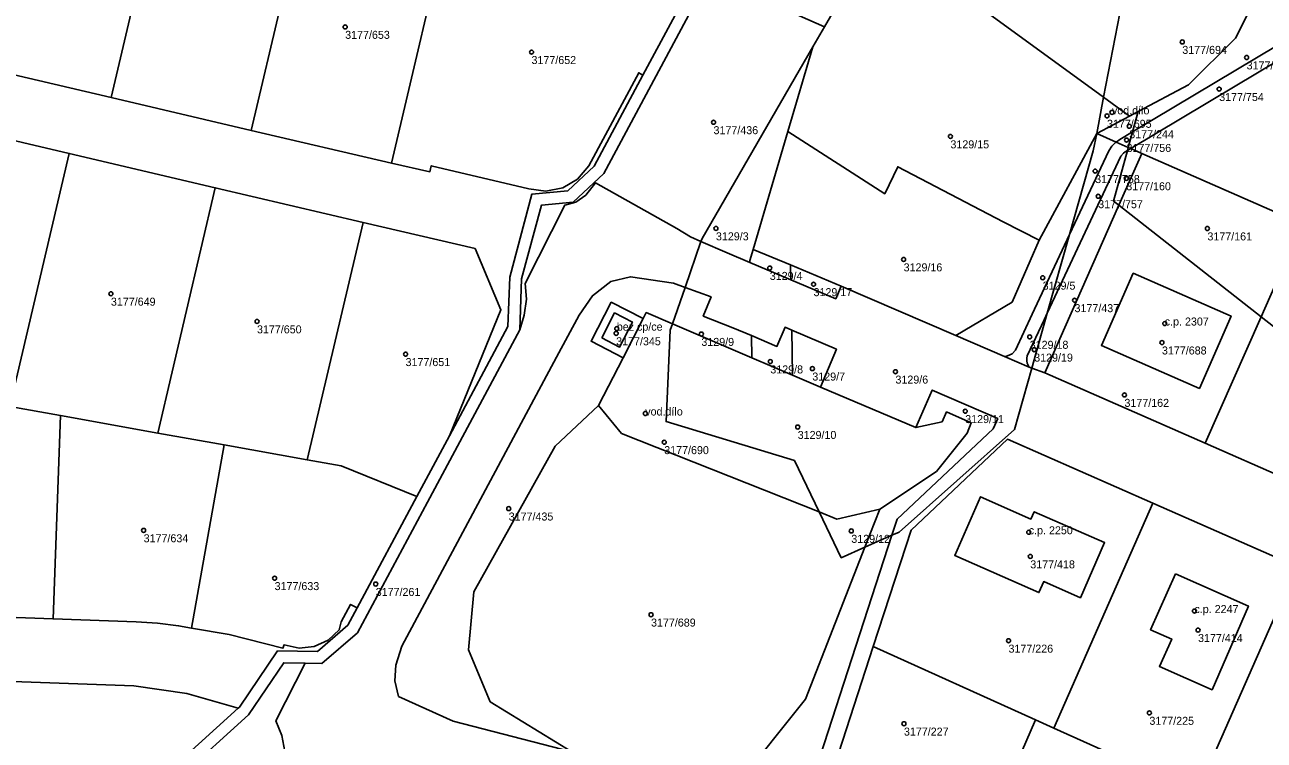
# Model space of a CAD drawing. Extents: x -878211 to -870363, y -1058464 to -1052522.
# Drawn here: x -874398.3 to -874243.4, y -1056939.4 to -1056850 of the extents above; entities that cross this region are included whole.
import ezdxf

# ---------------------------------------------------------------- set-up
doc = ezdxf.new("R2010")
doc.units = 0
for name, color, linetype in [('Definiční body', 7, 'Continuous'), ('Polygon budovy', 7, 'Continuous'), ('Polygon parcely', 7, 'Continuous')]:
    doc.layers.add(name, color=color, linetype=linetype)

msp = doc.modelspace()

# ---------------------------------------------------------------- linework, layer by layer
at = {"layer": 'Definiční body'}
for centre in [(-874358.22, -1056850.23994), (-874253.59, -1056852.11994), (-874334.93, -1056853.38994), (-874245.55, -1056854.05994), (-874248.98, -1056858.00994), (-874263, -1056861.35994), (-874262.38, -1056860.91994), (-874312.18, -1056862.15994), (-874260.22, -1056862.65994), (-874282.57, -1056863.92994), (-874260.56, -1056864.37994), (-874264.48, -1056868.26994), (-874260.59, -1056869.16994), (-874264.1, -1056871.40994), (-874311.88, -1056875.42994), (-874250.45, -1056875.43994), (-874305.15, -1056880.37994), (-874288.42, -1056879.30994), (-874271.04, -1056881.59994), (-874299.68, -1056882.40994), (-874387.5, -1056883.59994), (-874267.06, -1056884.40994), (-874369.24, -1056887.05994), (-874324.27, -1056887.95994), (-874255.78, -1056887.31994), (-874324.35, -1056888.54994), (-874313.7, -1056888.62994), (-874272.66, -1056888.98994), (-874256.13, -1056889.69994), (-874350.67, -1056891.14994), (-874272.1, -1056890.58994), (-874305.08, -1056892.06994), (-874299.83, -1056892.95994), (-874289.44, -1056893.33994), (-874260.82, -1056896.24994), (-874320.71, -1056898.56994), (-874280.72, -1056898.27994), (-874301.66, -1056900.25994), (-874318.34, -1056902.15994), (-874337.78, -1056910.45994), (-874383.41, -1056913.17994), (-874294.96, -1056913.24994), (-874272.78, -1056913.41994), (-874272.59, -1056916.43994), (-874367.04, -1056919.15994), (-874354.4, -1056919.88994), (-874319.99, -1056923.71994), (-874252.07, -1056923.26994), (-874251.62, -1056925.64994), (-874275.31, -1056926.97994), (-874257.7, -1056935.99994), (-874288.38, -1056937.34994)]:
    msp.add_circle(centre, 0.25, dxfattribs=at)
at = {"layer": 'Polygon budovy'}
for points in [[(-874259.71, -1056881.03), (-874263.7, -1056890.05), (-874251.44, -1056895.43), (-874247.49, -1056886.39)], [(-874326.14, -1056889.11), (-874323.92, -1056890.26), (-874322.31, -1056887.14), (-874324.54, -1056886)], [(-874278.83, -1056908.98), (-874282.04, -1056916.33), (-874271.5, -1056920.96), (-874270.9, -1056919.58), (-874266.32, -1056921.6), (-874263.3, -1056914.7), (-874272.1, -1056910.85), (-874272.51, -1056911.76)], [(-874254.43, -1056918.62), (-874257.56, -1056925.6), (-874254.91, -1056926.78), (-874256.44, -1056930.2), (-874249.87, -1056933.1), (-874245.32, -1056922.65)]]:
    msp.add_lwpolyline(points, close=True, dxfattribs=at)
at = {"layer": 'Polygon parcely'}
for points in [[(-874277.8, -1056848.56), (-874263.42, -1056859.02), (-874260.25, -1056842.49), (-874258.05, -1056835.57), (-874278.18, -1056819.04), (-874284.03, -1056829.56), (-874291.68, -1056840.36), (-874280.13, -1056846.78)], [(-874399.06, -1056820.89), (-874406.94, -1056854.5), (-874387.47, -1056859.06), (-874379.69, -1056825.88), (-874388.84, -1056823.52)], [(-874362.24, -1056830.32), (-874371.4, -1056828.01), (-874379.69, -1056825.88), (-874387.47, -1056859.06), (-874369.95, -1056863.17)], [(-874344.81, -1056834.81), (-874351.27, -1056833.19), (-874362.24, -1056830.32), (-874369.95, -1056863.17), (-874352.42, -1056867.28)], [(-874331.1, -1056838.38), (-874344.81, -1056834.81), (-874352.42, -1056867.28), (-874347.63, -1056868.34), (-874347.46, -1056867.6), (-874335.28, -1056870.46), (-874333.15, -1056870.76), (-874331.03, -1056870.34), (-874329.17, -1056869.26), (-874327.77, -1056867.62), (-874321.52, -1056855.97), (-874321, -1056856.25), (-874313.81, -1056842.83)], [(-874246.96, -1056851.65), (-874244.49, -1056846.71), (-874258.05, -1056835.57), (-874260.25, -1056842.49), (-874263.42, -1056859.02), (-874260.17, -1056861.38), (-874259.1, -1056860.81), (-874252.81, -1056857.48)], [(-874275.99, -1056874.59), (-874271.46, -1056876.89), (-874264.29, -1056863.56), (-874263.42, -1056859.02), (-874277.8, -1056848.56), (-874280.13, -1056846.78), (-874291.68, -1056840.36), (-874296.77, -1056847.54), (-874297.57, -1056848.92), (-874298.32, -1056850.23), (-874299.77, -1056852.73), (-874302.89, -1056863.3), (-874290.78, -1056871.09), (-874289.16, -1056867.72)], [(-874299.77, -1056852.73), (-874298.32, -1056850.23), (-874304.54, -1056847.49), (-874313.08, -1056844.65), (-874325.9, -1056868.56), (-874329.74, -1056872.15), (-874333.7, -1056872.54), (-874336.17, -1056881.74), (-874336.38, -1056888.11), (-874335.86, -1056886.26), (-874335.54, -1056884.28), (-874335.73, -1056882.32), (-874330.78, -1056872.53), (-874329.39, -1056872.14), (-874328.12, -1056871.27), (-874326.94, -1056869.74), (-874316.75, -1056875.42), (-874315.05, -1056876.49), (-874313.75, -1056877.06), (-874313.62, -1056876.68)], [(-874259.1, -1056860.81), (-874259.81, -1056863.37), (-874239.16, -1056851.02), (-874244.49, -1056846.71), (-874246.96, -1056851.65), (-874252.81, -1056857.48)], [(-874239.16, -1056851.02), (-874259.81, -1056863.37), (-874260.34, -1056865.3), (-874260.44, -1056865.68), (-874260.04, -1056865.43), (-874237.79, -1056852.13)], [(-874258.65, -1056866.05), (-874238.61, -1056874.87), (-874218.56, -1056883.68), (-874198.51, -1056892.5), (-874178.47, -1056901.32), (-874158.42, -1056910.14), (-874138.38, -1056918.96), (-874136.75, -1056919.68), (-874156.66, -1056907.49), (-874167.58, -1056900.75), (-874190.16, -1056887.02), (-874223.99, -1056863.27), (-874237.79, -1056852.13), (-874260.04, -1056865.43)], [(-874307.24, -1056878.05), (-874302.89, -1056863.3), (-874299.77, -1056852.73), (-874313.62, -1056876.68), (-874313.75, -1056877.06), (-874310.48, -1056878.5), (-874307.64, -1056879.7), (-874307.65, -1056879.44)], [(-874264.29, -1056863.56), (-874260.17, -1056861.38), (-874263.42, -1056859.02)], [(-874261.85, -1056864.63), (-874261.4, -1056864.32), (-874259.81, -1056863.37), (-874259.1, -1056860.81), (-874260.17, -1056861.38), (-874264.29, -1056863.56)], [(-874392.71, -1056866.05), (-874410.96, -1056861.77), (-874418.61, -1056894.37), (-874412.2, -1056895.52), (-874400.13, -1056897.69)], [(-874296.21, -1056882.65), (-874281.91, -1056888.81), (-874274.84, -1056884.63), (-874271.46, -1056876.89), (-874275.99, -1056874.59), (-874289.16, -1056867.72), (-874290.78, -1056871.09), (-874302.89, -1056863.3), (-874307.24, -1056878.05), (-874302.57, -1056880)], [(-874274.87, -1056891.11), (-874274.45, -1056890.67), (-874272.35, -1056886.15), (-874267.67, -1056876.18), (-874264.71, -1056865.73), (-874264.29, -1056863.56), (-874271.46, -1056876.89), (-874274.84, -1056884.63), (-874281.91, -1056888.81), (-874275.82, -1056891.43), (-874275.42, -1056891.37)], [(-874260.34, -1056865.3), (-874261.85, -1056864.63), (-874261.95, -1056864.7), (-874262.4, -1056865.16), (-874262.76, -1056865.71), (-874267.67, -1056876.18), (-874270.46, -1056886.01), (-874261.27, -1056866.4), (-874260.95, -1056866.02), (-874260.75, -1056865.86), (-874260.44, -1056865.68)], [(-874264.29, -1056863.56), (-874264.71, -1056865.73), (-874267.67, -1056876.18), (-874262.76, -1056865.71), (-874262.4, -1056865.16), (-874261.95, -1056864.7), (-874261.85, -1056864.63)], [(-874260.34, -1056865.3), (-874259.81, -1056863.37), (-874261.4, -1056864.32), (-874261.85, -1056864.63)], [(-874381.65, -1056901.01), (-874374.45, -1056870.34), (-874392.71, -1056866.05), (-874400.13, -1056897.69), (-874393.81, -1056898.83)], [(-874262.19, -1056872.02), (-874260.44, -1056865.68), (-874260.75, -1056865.86), (-874260.95, -1056866.02), (-874261.27, -1056866.4), (-874270.46, -1056886.01), (-874272.41, -1056892.9), (-874270.76, -1056893.47), (-874261.52, -1056872.54)], [(-874260.44, -1056865.68), (-874262.19, -1056872.02), (-874261.52, -1056872.54), (-874258.65, -1056866.05), (-874260.04, -1056865.43)], [(-874261.52, -1056872.54), (-874243.74, -1056886.5), (-874238.61, -1056874.87), (-874258.65, -1056866.05)], [(-874362.95, -1056904.37), (-874355.98, -1056874.67), (-874374.45, -1056870.34), (-874381.65, -1056901.01), (-874373.34, -1056902.5)], [(-874243.74, -1056886.5), (-874261.52, -1056872.54), (-874270.76, -1056893.47), (-874250.71, -1056902.29)], [(-874349.27, -1056908.96), (-874345.19, -1056901.36), (-874338.76, -1056885.59), (-874341.99, -1056877.95), (-874355.98, -1056874.67), (-874362.95, -1056904.37), (-874358.7, -1056905.13)], [(-874225.92, -1056900.36), (-874218.56, -1056883.68), (-874238.61, -1056874.87), (-874243.74, -1056886.5), (-874227.17, -1056899.5)], [(-874272.73, -1056892.76), (-874275.82, -1056891.43), (-874281.91, -1056888.81), (-874296.21, -1056882.65), (-874296.91, -1056884.22), (-874302.53, -1056881.85), (-874307.64, -1056879.7), (-874310.48, -1056878.5), (-874313.75, -1056877.06), (-874315.74, -1056882.81), (-874312.49, -1056883.99), (-874313.47, -1056886.4), (-874309.75, -1056887.86), (-874307.45, -1056888.83), (-874304.26, -1056890.19), (-874303.23, -1056887.78), (-874302.41, -1056888.13), (-874296.82, -1056890.54), (-874298.79, -1056895.26), (-874286.89, -1056900.32), (-874284.85, -1056895.64), (-874276.66, -1056899.21), (-874277.21, -1056900.48), (-874289.23, -1056911.78), (-874289.89, -1056913.8), (-874288.98, -1056913.4), (-874274.58, -1056900.55), (-874272.41, -1056892.9)], [(-874267.67, -1056876.18), (-874272.35, -1056886.15), (-874274.45, -1056890.67), (-874274.87, -1056891.11), (-874275.42, -1056891.37), (-874275.82, -1056891.43), (-874272.73, -1056892.76), (-874272.96, -1056892.29), (-874273.03, -1056892), (-874273.04, -1056891.67), (-874272.97, -1056891.37), (-874270.85, -1056886.85), (-874270.46, -1056886.01)], [(-874302.57, -1056880), (-874307.24, -1056878.05), (-874307.65, -1056879.44), (-874307.64, -1056879.7), (-874302.53, -1056881.85)], [(-874302.57, -1056880), (-874302.53, -1056881.85), (-874296.91, -1056884.22), (-874296.21, -1056882.65)], [(-874324.96, -1056884.65), (-874320.96, -1056886.71), (-874320.59, -1056885.96), (-874317.31, -1056887.36), (-874315.74, -1056882.81), (-874317.2, -1056882.28), (-874322.56, -1056881.47), (-874325, -1056882.05), (-874327.32, -1056883.85), (-874328.98, -1056886.28), (-874331.81, -1056891.54), (-874351.14, -1056927.66), (-874351.9, -1056930.02), (-874352, -1056931.99), (-874351.54, -1056933.93), (-874344.73, -1056937.02), (-874329.9, -1056940.87), (-874340.09, -1056934.61), (-874342.8, -1056928.11), (-874342.12, -1056920.85), (-874331.98, -1056902.66), (-874326.54, -1056897.55), (-874323.49, -1056891.62), (-874327.49, -1056889.54)], [(-874263.7, -1056890.05), (-874259.71, -1056881.03), (-874247.49, -1056886.39), (-874251.44, -1056895.43)], [(-874263.7, -1056890.05), (-874251.44, -1056895.43), (-874247.49, -1056886.39), (-874259.71, -1056881.03)], [(-874307.45, -1056888.83), (-874309.75, -1056887.86), (-874313.47, -1056886.4), (-874312.49, -1056883.99), (-874315.74, -1056882.81), (-874317.31, -1056887.36), (-874307.39, -1056891.59)], [(-874320.96, -1056886.71), (-874324.96, -1056884.65), (-874327.49, -1056889.54), (-874323.49, -1056891.62)], [(-874323.49, -1056891.62), (-874326.54, -1056897.55), (-874323.68, -1056901.06), (-874298.98, -1056910.87), (-874302.08, -1056904.43), (-874318.12, -1056899.59), (-874317.59, -1056888.17), (-874317.31, -1056887.36), (-874320.59, -1056885.96), (-874320.96, -1056886.71)], [(-874272.73, -1056892.76), (-874272.41, -1056892.9), (-874270.46, -1056886.01), (-874270.85, -1056886.85), (-874272.97, -1056891.37), (-874273.04, -1056891.67), (-874273.03, -1056892), (-874272.96, -1056892.29)], [(-874318.12, -1056899.59), (-874302.08, -1056904.43), (-874298.98, -1056910.87), (-874296.75, -1056911.76), (-874291.4, -1056910.54), (-874284.3, -1056905.81), (-874280.47, -1056901.04), (-874279.96, -1056899.73), (-874283.06, -1056898.37), (-874283.62, -1056899.61), (-874286.89, -1056900.32), (-874298.79, -1056895.26), (-874302.3, -1056893.76), (-874307.39, -1056891.59), (-874317.31, -1056887.36), (-874317.59, -1056888.17)], [(-874307.39, -1056891.59), (-874302.3, -1056893.76), (-874302.41, -1056888.13), (-874303.23, -1056887.78), (-874304.26, -1056890.19), (-874307.45, -1056888.83)], [(-874230.67, -1056911.11), (-874225.92, -1056900.36), (-874227.17, -1056899.5), (-874243.74, -1056886.5), (-874250.71, -1056902.29)], [(-874302.3, -1056893.76), (-874298.79, -1056895.26), (-874296.82, -1056890.54), (-874302.41, -1056888.13)], [(-874400.13, -1056897.69), (-874412.2, -1056895.52), (-874413.21, -1056923.58), (-874394.72, -1056924.25), (-874393.81, -1056898.83)], [(-874291.4, -1056910.54), (-874293.26, -1056915.3), (-874289.89, -1056913.8), (-874289.23, -1056911.78), (-874277.21, -1056900.48), (-874276.66, -1056899.21), (-874284.85, -1056895.64), (-874286.89, -1056900.32), (-874283.62, -1056899.61), (-874283.06, -1056898.37), (-874279.96, -1056899.73), (-874280.47, -1056901.04), (-874284.3, -1056905.81)], [(-874323.68, -1056901.06), (-874326.54, -1056897.55), (-874331.98, -1056902.66), (-874342.12, -1056920.85), (-874342.8, -1056928.11), (-874340.09, -1056934.61), (-874329.9, -1056940.87), (-874318.93, -1056946), (-874314, -1056946.27), (-874309.3, -1056945.06), (-874300.68, -1056934.27), (-874293.26, -1056915.3), (-874296.22, -1056916.61), (-874298.98, -1056910.87)], [(-874381.65, -1056901.01), (-874393.81, -1056898.83), (-874394.72, -1056924.25), (-874384.33, -1056924.62), (-874381.68, -1056924.8), (-874379.04, -1056925.11), (-874377.41, -1056925.39), (-874373.34, -1056902.5)], [(-874271.94, -1056936.86), (-874269.65, -1056937.89), (-874257.28, -1056909.78), (-874275.44, -1056901.79), (-874287.47, -1056913.16), (-874292.24, -1056927.69)], [(-874358.7, -1056905.13), (-874362.95, -1056904.37), (-874373.34, -1056902.5), (-874377.41, -1056925.39), (-874372.74, -1056926.2), (-874366.01, -1056927.91), (-874365.85, -1056927.48), (-874363.99, -1056927.89), (-874362.09, -1056927.71), (-874360.35, -1056926.92), (-874358.96, -1056925.63), (-874358.72, -1056924.63), (-874357.55, -1056922.43), (-874356.73, -1056922.87), (-874349.27, -1056908.96)], [(-874263.3, -1056914.7), (-874272.1, -1056910.85), (-874272.51, -1056911.76), (-874278.83, -1056908.98), (-874282.04, -1056916.33), (-874271.5, -1056920.96), (-874270.9, -1056919.58), (-874266.32, -1056921.6)], [(-874263.3, -1056914.7), (-874266.32, -1056921.6), (-874270.9, -1056919.58), (-874271.5, -1056920.96), (-874282.04, -1056916.33), (-874278.83, -1056908.98), (-874272.51, -1056911.76), (-874272.1, -1056910.85)], [(-874293.26, -1056915.3), (-874291.4, -1056910.54), (-874296.75, -1056911.76), (-874298.98, -1056910.87), (-874296.22, -1056916.61)], [(-874254.36, -1056944.8), (-874251.74, -1056945.99), (-874239.29, -1056917.7), (-874257.28, -1056909.78), (-874269.65, -1056937.89)], [(-874303.34, -1056955.27), (-874289.89, -1056913.8), (-874293.26, -1056915.3), (-874300.68, -1056934.27), (-874309.3, -1056945.06), (-874314, -1056946.27), (-874318.93, -1056946), (-874306.08, -1056955.04), (-874304.71, -1056955.83), (-874303.88, -1056955.75)], [(-874254.43, -1056918.62), (-874245.32, -1056922.65), (-874249.87, -1056933.1), (-874256.44, -1056930.2), (-874254.91, -1056926.78), (-874257.56, -1056925.6)], [(-874254.43, -1056918.62), (-874257.56, -1056925.6), (-874254.91, -1056926.78), (-874256.44, -1056930.2), (-874249.87, -1056933.1), (-874245.32, -1056922.65)], [(-874233.82, -1056954.08), (-874230.38, -1056946.25), (-874221.3, -1056925.63), (-874239.29, -1056917.7), (-874251.74, -1056945.99), (-874236.77, -1056952.75)], [(-874284.12, -1056964.95), (-874271.94, -1056936.86), (-874292.24, -1056927.69), (-874301.81, -1056957.27)], [(-874313.17, -1056966.56), (-874311.71, -1056963.32), (-874312.65, -1056962.91), (-874314.32, -1056966.47), (-874326.13, -1056960.99), (-874324.73, -1056957.88), (-874333.84, -1056953.63), (-874332.76, -1056951.29), (-874349.96, -1056943.12), (-874353.75, -1056941.96), (-874356.23, -1056942.05), (-874358.53, -1056943), (-874359.94, -1056944.39), (-874366.06, -1056943.23), (-874365.75, -1056940.81), (-874366.12, -1056938.84), (-874366.89, -1056937), (-874363.23, -1056929.78), (-874365.89, -1056929.74), (-874370.3, -1056936.26), (-874387.39, -1056951.76), (-874386.36, -1056954.36), (-874323.02, -1056989.09), (-874313.07, -1056966.61)], [(-874371.61, -1056935.43), (-874378.02, -1056933.56), (-874384.62, -1056932.62), (-874418.48, -1056931.4), (-874418.48, -1056965.39), (-874407.88, -1056965.39), (-874387.56, -1056955.42), (-874389.17, -1056951.35)], [(-874254.36, -1056944.8), (-874269.65, -1056937.89), (-874271.94, -1056936.86), (-874284.12, -1056964.95), (-874266.42, -1056972.63)]]:
    msp.add_lwpolyline(points, close=True, dxfattribs=at)
for points in [[(-874313.81, -1056842.83), (-874321, -1056856.25), (-874327.11, -1056867.64), (-874330.4, -1056870.71), (-874334.88, -1056871.14), (-874337.66, -1056881.52), (-874337.87, -1056887.71), (-874345.19, -1056901.36), (-874349.27, -1056908.96), (-874356.73, -1056922.87), (-874357.89, -1056925.04), (-874361.67, -1056928.31), (-874366.67, -1056928.23), (-874371.44, -1056935.27), (-874371.61, -1056935.43), (-874389.17, -1056951.35)], [(-874387.39, -1056951.76), (-874370.3, -1056936.26), (-874365.89, -1056929.74), (-874363.23, -1056929.78), (-874361.12, -1056929.82), (-874356.7, -1056925.99), (-874347.94, -1056909.67), (-874336.38, -1056888.11), (-874336.17, -1056881.74), (-874333.7, -1056872.54), (-874329.74, -1056872.15), (-874325.9, -1056868.56), (-874313.08, -1056844.65)], [(-874304.54, -1056847.49), (-874298.32, -1056850.23), (-874297.57, -1056848.92)], [(-874410.96, -1056861.77), (-874392.71, -1056866.05), (-874374.45, -1056870.34), (-874355.98, -1056874.67), (-874341.99, -1056877.95), (-874338.76, -1056885.59), (-874345.19, -1056901.36), (-874337.87, -1056887.71), (-874337.66, -1056881.52), (-874334.88, -1056871.14), (-874330.4, -1056870.71), (-874327.11, -1056867.64), (-874321, -1056856.25), (-874321.52, -1056855.97), (-874327.77, -1056867.62), (-874329.17, -1056869.26), (-874331.03, -1056870.34), (-874333.15, -1056870.76), (-874335.28, -1056870.46), (-874347.46, -1056867.6), (-874347.63, -1056868.34), (-874352.42, -1056867.28), (-874369.95, -1056863.17), (-874387.47, -1056859.06), (-874406.94, -1056854.5)], [(-874329.9, -1056940.87), (-874344.73, -1056937.02), (-874351.54, -1056933.93), (-874352, -1056931.99), (-874351.9, -1056930.02), (-874351.14, -1056927.66), (-874331.81, -1056891.54), (-874328.98, -1056886.28), (-874327.32, -1056883.85), (-874325, -1056882.05), (-874322.56, -1056881.47), (-874317.2, -1056882.28), (-874315.74, -1056882.81), (-874313.75, -1056877.06), (-874315.05, -1056876.49), (-874316.75, -1056875.42), (-874326.94, -1056869.74), (-874328.12, -1056871.27), (-874329.39, -1056872.14), (-874330.78, -1056872.53), (-874335.73, -1056882.32), (-874335.54, -1056884.28), (-874335.86, -1056886.26), (-874336.38, -1056888.11), (-874347.94, -1056909.67), (-874356.7, -1056925.99), (-874361.12, -1056929.82), (-874363.23, -1056929.78), (-874366.89, -1056937), (-874366.12, -1056938.84), (-874365.75, -1056940.81)], [(-874230.67, -1056911.11), (-874250.71, -1056902.29), (-874270.76, -1056893.47), (-874272.41, -1056892.9), (-874274.58, -1056900.55), (-874288.98, -1056913.4), (-874289.89, -1056913.8), (-874303.34, -1056955.27)], [(-874142.56, -1057026.39), (-874160.25, -1057018.71), (-874177.95, -1057011.03), (-874195.64, -1057003.35), (-874213.34, -1056995.67), (-874231.03, -1056987.99), (-874248.73, -1056980.31), (-874266.42, -1056972.63), (-874284.12, -1056964.95), (-874301.81, -1056957.27), (-874292.24, -1056927.69), (-874287.47, -1056913.16), (-874275.44, -1056901.79), (-874257.28, -1056909.78), (-874239.29, -1056917.7), (-874221.3, -1056925.63), (-874203.3, -1056933.53), (-874185.3, -1056941.45), (-874167.31, -1056949.37), (-874149.31, -1056957.28), (-874131.32, -1056965.2)], [(-874418.48, -1056931.4), (-874384.62, -1056932.62), (-874378.02, -1056933.56), (-874371.61, -1056935.43), (-874371.44, -1056935.27), (-874366.67, -1056928.23), (-874361.67, -1056928.31), (-874357.89, -1056925.04), (-874356.73, -1056922.87), (-874357.55, -1056922.43), (-874358.72, -1056924.63), (-874358.96, -1056925.63), (-874360.35, -1056926.92), (-874362.09, -1056927.71), (-874363.99, -1056927.89), (-874365.85, -1056927.48), (-874366.01, -1056927.91), (-874372.74, -1056926.2), (-874377.41, -1056925.39), (-874379.04, -1056925.11), (-874381.68, -1056924.8), (-874384.33, -1056924.62), (-874394.72, -1056924.25), (-874413.21, -1056923.58)]]:
    msp.add_lwpolyline(points, dxfattribs=at)

# ---------------------------------------------------------------- texts
at = {"layer": 'Definiční body'}
for s, p in [('3177/653', (-874358.22, -1056851.729)), ('3177/652', (-874334.93, -1056854.879)), ('3177/694', (-874253.59, -1056853.609)), ('3177/755', (-874245.55, -1056855.549)), ('3177/754', (-874248.98, -1056859.499)), ('vod.dílo', (-874262.38, -1056861.169)), ('3177/436', (-874312.18, -1056863.649)), ('3177/695', (-874263, -1056862.849)), ('3177/244', (-874260.22, -1056864.149)), ('3129/15', (-874282.57, -1056865.419)), ('3177/756', (-874260.56, -1056865.869)), ('3177/758', (-874264.48, -1056869.759)), ('3177/160', (-874260.59, -1056870.659)), ('3177/757', (-874264.1, -1056872.899)), ('3129/3', (-874311.88, -1056876.919)), ('3177/161', (-874250.45, -1056876.929)), ('3129/16', (-874288.42, -1056880.799)), ('3129/4', (-874305.15, -1056881.869)), ('3129/17', (-874299.68, -1056883.899)), ('3129/5', (-874271.04, -1056883.089)), ('3177/649', (-874387.5, -1056885.089)), ('3177/437', (-874267.06, -1056885.899)), ('3177/650', (-874369.24, -1056888.549)), ('bez cp/ce', (-874324.27, -1056888.21)), ('c.p. 2307', (-874255.78, -1056887.57)), ('3177/345', (-874324.35, -1056890.039)), ('3129/9', (-874313.7, -1056890.119)), ('3129/18', (-874272.66, -1056890.479)), ('3129/19', (-874272.1, -1056892.079)), ('3177/688', (-874256.13, -1056891.189)), ('3177/651', (-874350.67, -1056892.639)), ('3129/8', (-874305.08, -1056893.559)), ('3129/7', (-874299.83, -1056894.449)), ('3129/6', (-874289.44, -1056894.829)), ('3177/162', (-874260.82, -1056897.739)), ('vod.dílo', (-874320.71, -1056898.82)), ('3129/11', (-874280.72, -1056899.769)), ('3129/10', (-874301.66, -1056901.749)), ('3177/690', (-874318.34, -1056903.649)), ('3177/435', (-874337.78, -1056911.949)), ('c.p. 2250', (-874272.78, -1056913.669)), ('3177/634', (-874383.41, -1056914.669)), ('3129/12', (-874294.96, -1056914.739)), ('3177/418', (-874272.59, -1056917.929)), ('3177/633', (-874367.04, -1056920.649)), ('3177/261', (-874354.4, -1056921.379)), ('c.p. 2247', (-874252.07, -1056923.52)), ('3177/689', (-874319.99, -1056925.209)), ('3177/414', (-874251.62, -1056927.139)), ('3177/226', (-874275.31, -1056928.469)), ('3177/225', (-874257.7, -1056937.489)), ('3177/227', (-874288.38, -1056938.839))]:
    msp.add_text(s, height=0.999996, dxfattribs=at).set_placement(p)

doc.saveas('drawing.dxf')
